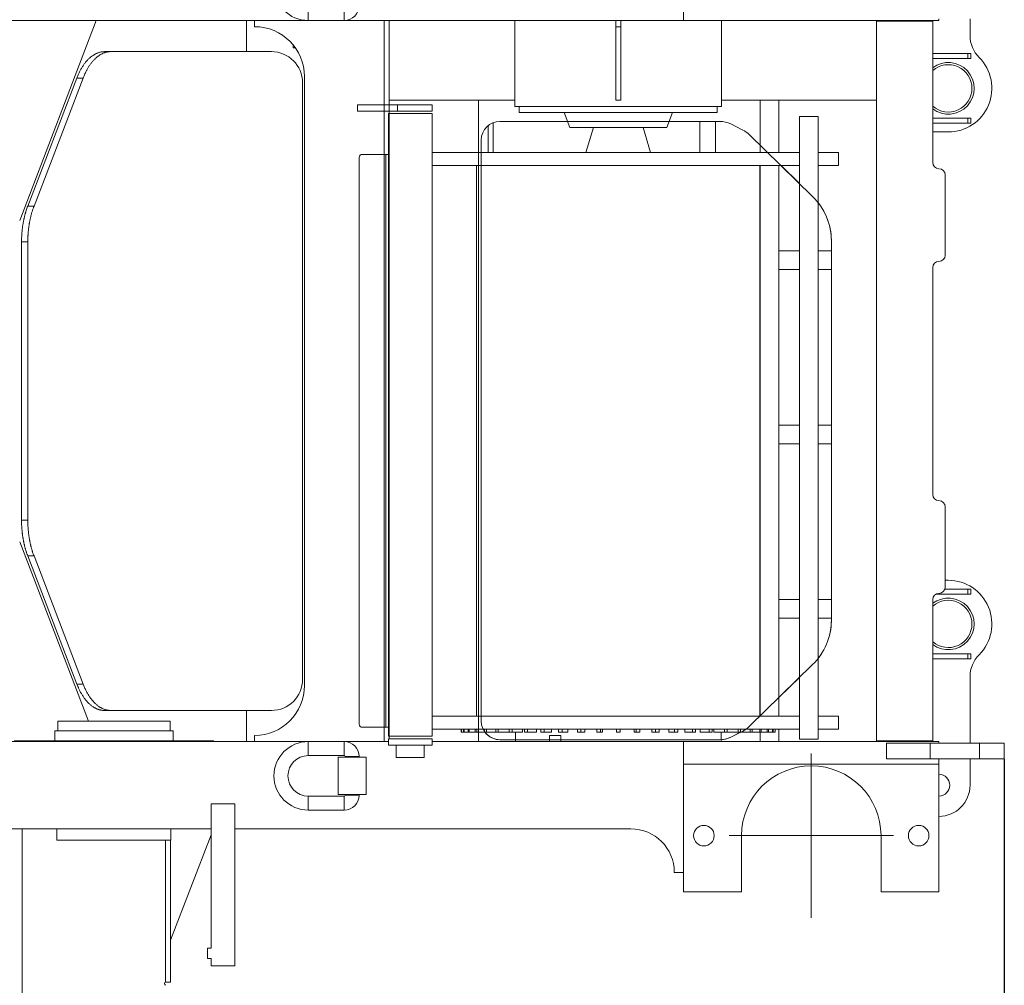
# Model space of a CAD drawing. Extents: x 0 to 59450, y 0 to 42050.
# Tile 269 of 304: x 38499 to 40080, y 35511 to 37062. Entities that reach past the tile are written whole.
import ezdxf

# ---------------------------------------------------------------- set-up
doc = ezdxf.new("R2010")
doc.units = 0
doc.header["$LTSCALE"] = 20
doc.header["$MEASUREMENT"] = 0
doc.layers.get('0').update_dxf_attribs({"linetype": 'CONTINUOUS'})
doc.layers.get('Defpoints').update_dxf_attribs({"linetype": 'CONTINUOUS'})
doc.dimstyles.new('DXF001', dxfattribs={"dimtxt": 3.1, "dimasz": 2, "dimexe": 2, "dimexo": 0.8, "dimgap": 0.09, "dimtad": 1, "dimdsep": 46, "dimtxsty": 'STANDARD', "dimcen": 0.09, "dimazin": 2, "dimtfac": 0.645161, "dimtdec": 4, "dimtmove": 0, "dimatfit": 3, "dimfxl": 1, "dimtvp": 0.66129, "dimtolj": 1, "dimtzin": 0, "dimarcsym": 0})

# ---------------------------------------------------------------- blocks, each defined once
blk = doc.blocks.new('_OPEN')
at = {"color": 0, "linetype": 'ByBlock', "lineweight": -2}
for p, q in [((-1, 0.166667), (0, 0)), ((0, 0), (-1, -0.166667)), ((0, 0), (-1, 0))]:
    blk.add_line(p, q, dxfattribs=at)
blk = doc.blocks.new('*D31')
at = {"color": 0, "linetype": 'Continuous', "lineweight": -2}
for p, q in [((40080.2, 35874.2), (40080.2, 34418.4)), ((34086.5, 35044.9), (34086.5, 34418.4)), ((34088.5, 34420.4), (40078.2, 34420.4))]:
    blk.add_line(p, q, dxfattribs=at)
at = {"layer": 'Defpoints', "color": 0, "linetype": 'Continuous'}
for p in [(40080.2, 35875), (34086.5, 35045.7), (40080.2, 34420.4)]:
    blk.add_point(p, dxfattribs=at)
at = {"color": 0, "linetype": 'Continuous', "lineweight": -2, "xscale": 2, "yscale": 2, "zscale": 2, "rotation": 180}
blk.add_blockref('_OPEN', (34086.5, 34420.4), dxfattribs=at)
at = {"color": 0, "linetype": 'Continuous', "lineweight": -2, "xscale": 2, "yscale": 2, "zscale": 2}
blk.add_blockref('_OPEN', (40080.2, 34420.4), dxfattribs=at)
at = {"color": 0, "linetype": 'Continuous', "lineweight": 13, "insert": (37257.2, 34460.5), "char_height": 80, "attachment_point": 5}
blk.add_mtext('\\A1;\\A1;5994', dxfattribs=at)

msp = doc.modelspace()

# ---------------------------------------------------------------- linework, layer by layer
at = {"color": 3, "linetype": 'Continuous', "lineweight": 13}
for p, q in [((39565.241, 37060.459), (39565.241, 37131.459)), ((38962.238, 37082.959), (38962.238, 37060.459)), ((39020.241, 37082.959), (39020.241, 37060.459)), ((38962.239, 37060.459), (37597.999, 37060.459)), ((38498.904, 36739.459), (38621.794, 37060.459)), ((38862.97, 37060.459), (38862.97, 37010.459)), ((38876.241, 37060.459), (38876.241, 37050.459)), ((38962.227, 37060.459), (39020.241, 37060.459)), ((39565.241, 37060.459), (39020.242, 37060.459)), ((39084.241, 35902.459), (39084.241, 37060.459)), ((39092.241, 37060.458), (39092.241, 35906.959)), ((39294.241, 36932.459), (39294.241, 37060.459)), ((39294.241, 36932.459), (39294.241, 37060.458)), ((39456.241, 37060.459), (39456.24, 37050.459)), ((39456.241, 37060.459), (39456.241, 37050.459)), ((39464.24, 37060.459), (39464.24, 37050.459)), ((39464.241, 37060.459), (39464.241, 37050.459)), ((39975.241, 37060.459), (39565.241, 37060.459)), ((39625.939, 37060.459), (39625.939, 36932.459)), ((39625.939, 37060.459), (39625.939, 36932.459)), ((39875.241, 37059.459), (39875.241, 35903.459)), ((39965.241, 37059.459), (39875.241, 37059.459)), ((39883.241, 37059.459), (39883.241, 37060.459)), ((39891.241, 37060.458), (39891.241, 37059.459)), ((39965.241, 37059.459), (39965.241, 36832.459)), ((39975.241, 37062.96), (39975.241, 37060.459)), ((40025.241, 37036.164), (40025.241, 37062.959)), ((39456.24, 36932.459), (39456.24, 37050.459)), ((39456.241, 37050.461), (39464.24, 37050.461)), ((39456.241, 36932.459), (39456.241, 37050.459)), ((39456.241, 37050.459), (39464.241, 37050.459)), ((39464.24, 37050.459), (39464.24, 36932.459)), ((39464.241, 37050.459), (39464.241, 36932.459)), ((38938.241, 37021.016), (38938.241, 37016.459)), ((38635.248, 37010.459), (38862.97, 37010.459)), ((38645.312, 37010.458), (38643.384, 37010.394)), ((38862.97, 37010.459), (38903.241, 37010.459)), ((38938.241, 37016.459), (38941.693, 37016.459)), ((40021.65, 37007.459), (39965.241, 37007.459)), ((40026.241, 37007.459), (40021.65, 37007.459)), ((40021.65, 37007.459), (40021.65, 36999.459)), ((40026.241, 37007.459), (40026.241, 36999.459)), ((39965.241, 36999.459), (40021.65, 36999.459)), ((40021.65, 36999.459), (40026.241, 36999.459)), ((38511.83, 36762.359), (38590.718, 36968.037)), ((38600.783, 36968.037), (38521.894, 36762.359)), ((38590.718, 36968.037), (38600.783, 36968.037)), ((38590.719, 36968.037), (38591.707, 36970.53)), ((38953.241, 36960.459), (38953.241, 36002.459)), ((38956.241, 36970.459), (38956.241, 35992.459)), ((39041.24, 36924.959), (39041.24, 36914.959)), ((39105.523, 36924.959), (39041.24, 36924.959)), ((39041.241, 36924.959), (39041.241, 36914.959)), ((39105.523, 36924.959), (39041.241, 36924.959)), ((39294.241, 36932.459), (39092.782, 36932.459)), ((39105.522, 36914.959), (39105.522, 36924.958)), ((39105.523, 36924.959), (39161.241, 36924.959)), ((39105.523, 36914.959), (39105.523, 36924.959)), ((39105.523, 36924.959), (39161.24, 36924.959)), ((39294.241, 36932.459), (39147.806, 36932.459)), ((39161.241, 36914.959), (39161.241, 36924.959)), ((39161.241, 36914.959), (39161.241, 36924.958)), ((39235.533, 35902.459), (39235.533, 36932.459)), ((39235.533, 36848.459), (39235.533, 36932.459)), ((39294.24, 36932.459), (39294.24, 36922.459)), ((39294.24, 36932.459), (39294.241, 36922.46)), ((39464.24, 36932.459), (39456.24, 36932.459)), ((39464.241, 36932.459), (39456.241, 36932.459)), ((39875.241, 36932.459), (39625.939, 36932.459)), ((39626.24, 36922.459), (39626.24, 36932.459)), ((39626.24, 36922.46), (39626.24, 36932.459)), ((39688.24, 36932.459), (39688.24, 36848.459)), ((39718.24, 36848.459), (39718.24, 36932.459)), ((39041.24, 36914.959), (39105.523, 36914.959)), ((39041.241, 36914.959), (39105.523, 36914.959)), ((39161.24, 36910.959), (39091.241, 36910.959)), ((39091.242, 36910.96), (39091.242, 35910.959)), ((39161.241, 36914.959), (39105.523, 36914.959)), ((39161.24, 36914.959), (39105.523, 36914.959)), ((39161.241, 35910.959), (39161.241, 36910.96)), ((39294.24, 36922.459), (39626.24, 36922.459)), ((39294.24, 36922.459), (39626.24, 36922.459)), ((39301.24, 36922.46), (39301.24, 36912.458)), ((39619.24, 36912.459), (39301.24, 36912.459)), ((39301.241, 36922.459), (39301.241, 36912.459)), ((39619.241, 36912.459), (39301.241, 36912.459)), ((39382.242, 36888.461), (39373.12, 36912.459)), ((39538.239, 36888.461), (39547.36, 36912.459)), ((39619.241, 36912.458), (39619.241, 36922.46)), ((39619.241, 36912.459), (39619.241, 36922.459)), ((39259.241, 36896.36), (39259.24, 36848.459)), ((39270.241, 36898.459), (39623.117, 36898.459)), ((39270.24, 36898.459), (39378.442, 36898.459)), ((39542.04, 36898.459), (39623.117, 36898.459)), ((39591.241, 36898.459), (39591.241, 36848.459)), ((39616.241, 36848.459), (39616.241, 36898.459)), ((39641.006, 36894.236), (39660.449, 36884.515)), ((39766.194, 36906.459), (39751.194, 36906.459)), ((39751.194, 36906.459), (39751.194, 35906.458)), ((39781.194, 36906.459), (39766.194, 36906.459)), ((39781.194, 35906.458), (39781.194, 36906.459)), ((40021.65, 36903.459), (39965.241, 36903.459)), ((39965.241, 36895.459), (40021.65, 36895.459)), ((40026.241, 36903.459), (40021.65, 36903.459)), ((40021.65, 36903.459), (40021.65, 36895.459)), ((40021.65, 36895.459), (40026.241, 36895.459)), ((40026.241, 36903.459), (40026.241, 36895.459)), ((39251.241, 36848.459), (39251.241, 36891.675)), ((39251.495, 36891.881), (39251.495, 36871.459)), ((39382.241, 36888.459), (39538.241, 36888.459)), ((39408.239, 36848.458), (39420.241, 36888.461)), ((39512.242, 36848.458), (39500.24, 36888.461)), ((39670.5, 36877.362), (39772.41, 36777.888)), ((39965.241, 36881.459), (39990.241, 36881.459)), ((39240.24, 36848.459), (39240.241, 36868.459)), ((39240.241, 35935.459), (39240.241, 36868.459)), ((39251.495, 36871.459), (39251.241, 36871.459)), ((39086.871, 36845.459), (39049.24, 36845.459)), ((39086.87, 36845.458), (39086.87, 35925.459)), ((39091.228, 36845.459), (39086.871, 36845.459)), ((39091.227, 36845.458), (39091.227, 35925.459)), ((39091.24, 36845.459), (39091.228, 36845.459)), ((39751.194, 36848.459), (39161.24, 36848.459)), ((39813.741, 36848.459), (39781.194, 36848.459)), ((39813.739, 36827.46), (39813.739, 36848.458)), ((39044.24, 36840.459), (39044.24, 35930.459)), ((39751.194, 36827.459), (39161.24, 36827.459)), ((39232.742, 35943.461), (39232.742, 36827.46)), ((39687.739, 35943.461), (39687.739, 36827.46)), ((39688.24, 36827.459), (39688.24, 35943.459)), ((39718.24, 35943.459), (39718.24, 36827.459)), ((39721.625, 36827.459), (39751.194, 36798.598)), ((39813.741, 36827.459), (39781.194, 36827.459)), ((39985.241, 36683.459), (39985.241, 36812.459)), ((38511.83, 36762.359), (38521.894, 36762.359)), ((38521.894, 36762.359), (38521.196, 36760.492)), ((38501.896, 36704.78), (38501.907, 36706.797)), ((38501.896, 36258.137), (38501.896, 36704.781)), ((38501.896, 36704.781), (38511.96, 36704.781)), ((38511.96, 36704.781), (38511.96, 36258.137)), ((39802.56, 36706.327), (39802.56, 36097.591)), ((39802.56, 36706.327), (39802.56, 36097.591)), ((39718.24, 36690.459), (39751.194, 36690.459)), ((39781.194, 36690.459), (39802.56, 36690.459)), ((39751.194, 36660.459), (39718.24, 36660.459)), ((39802.56, 36660.459), (39781.194, 36660.459)), ((39965.241, 36663.459), (39965.241, 36299.459)), ((39718.24, 36410.459), (39751.194, 36410.459)), ((39781.194, 36410.459), (39802.56, 36410.459)), ((39751.194, 36380.459), (39718.24, 36380.459)), ((39802.56, 36380.459), (39781.194, 36380.459)), ((39985.241, 36150.459), (39985.241, 36279.459)), ((38501.896, 36258.137), (38511.96, 36258.137)), ((38511.959, 36258.137), (38511.973, 36255.872)), ((38609.161, 35935.459), (38498.904, 36223.459)), ((38511.829, 36200.558), (38511.206, 36202.219)), ((38590.718, 35994.88), (38511.83, 36200.559)), ((38511.83, 36200.559), (38521.894, 36200.559)), ((38521.894, 36200.559), (38600.783, 35994.88)), ((39990.241, 36161.459), (39985.241, 36161.459)), ((39970.882, 36139.459), (40021.65, 36139.459)), ((40021.65, 36147.459), (39984.78, 36147.459)), ((40026.241, 36147.459), (40021.65, 36147.459)), ((40021.65, 36147.459), (40021.65, 36139.459)), ((40021.65, 36139.459), (40026.241, 36139.459)), ((40026.241, 36147.459), (40026.241, 36139.459)), ((39718.24, 36130.459), (39751.194, 36130.459)), ((39781.194, 36130.459), (39802.56, 36130.459)), ((39965.241, 36130.459), (39965.241, 35903.459)), ((39751.194, 36100.459), (39718.24, 36100.459)), ((39802.56, 36100.459), (39781.194, 36100.459)), ((40021.65, 36043.459), (39965.241, 36043.459)), ((40026.241, 36043.459), (40021.65, 36043.459)), ((40021.65, 36043.459), (40021.65, 36035.459)), ((40026.241, 36043.459), (40026.241, 36035.459)), ((39772.41, 36026.03), (39670.5, 35926.556)), ((39965.241, 36035.459), (40021.65, 36035.459)), ((40021.65, 36035.459), (40026.241, 36035.459)), ((38590.718, 35994.88), (38600.783, 35994.88)), ((38600.782, 35994.88), (38601.921, 35992.023)), ((39751.194, 36005.321), (39718.24, 35973.155)), ((40025.241, 35899.959), (40025.241, 36006.753)), ((38635.249, 35952.459), (38633.57, 35952.506)), ((38862.97, 35952.459), (38635.248, 35952.459)), ((38903.241, 35952.459), (38862.97, 35952.459)), ((38862.97, 35952.459), (38862.97, 35902.459)), ((38560.102, 35935.459), (38575.001, 35935.459)), ((38560.102, 35919.959), (38560.102, 35935.459)), ((38575.001, 35935.459), (38725.48, 35935.459)), ((38725.48, 35935.459), (38740.379, 35935.459)), ((38740.379, 35935.459), (38740.379, 35919.959)), ((39751.194, 35943.459), (39161.24, 35943.459)), ((39813.741, 35943.459), (39781.194, 35943.459)), ((39813.739, 35922.459), (39813.739, 35943.461)), ((38555.241, 35919.96), (38555.241, 35903.459)), ((38650.241, 35919.959), (38555.241, 35919.959)), ((38745.241, 35919.959), (38650.241, 35919.959)), ((38745.241, 35903.459), (38745.241, 35919.96)), ((38876.241, 35912.459), (38876.241, 35902.459)), ((39049.24, 35925.459), (39086.871, 35925.459)), ((39086.871, 35925.459), (39091.228, 35925.459)), ((39091.228, 35925.459), (39091.24, 35925.459)), ((39751.194, 35922.459), (39161.24, 35922.459)), ((39208.427, 35917.459), (39208.05, 35917.459)), ((39208.052, 35922.459), (39208.052, 35917.46)), ((39208.427, 35922.459), (39208.427, 35917.46)), ((39211.651, 35917.46), (39208.427, 35917.459)), ((39211.651, 35922.459), (39211.651, 35917.46)), ((39212.775, 35917.459), (39211.651, 35917.459)), ((39212.773, 35922.459), (39212.773, 35917.46)), ((39219.172, 35917.459), (39212.775, 35917.459)), ((39221.026, 35917.459), (39219.172, 35917.459)), ((39219.173, 35922.459), (39219.173, 35917.46)), ((39221.025, 35922.459), (39221.025, 35917.46)), ((39230.493, 35917.46), (39221.026, 35917.459)), ((39230.493, 35922.459), (39230.493, 35917.46)), ((39233.049, 35917.459), (39230.494, 35917.459)), ((39233.049, 35922.459), (39233.049, 35917.46)), ((39245.44, 35917.459), (39233.049, 35917.459)), ((39235.533, 35902.458), (39235.533, 35917.46)), ((39248.655, 35917.459), (39245.44, 35917.459)), ((39245.441, 35922.459), (39245.441, 35917.46)), ((39248.654, 35922.459), (39248.654, 35917.46)), ((39263.774, 35917.459), (39248.655, 35917.459)), ((39267.598, 35917.459), (39263.774, 35917.459)), ((39263.775, 35922.459), (39263.775, 35917.46)), ((39267.598, 35922.459), (39267.598, 35917.46)), ((39285.206, 35917.46), (39267.598, 35917.459)), ((39289.579, 35917.459), (39285.205, 35917.459)), ((39285.206, 35922.459), (39285.206, 35917.46)), ((39306.693, 35917.459), (39289.579, 35917.459)), ((39289.581, 35922.459), (39289.581, 35917.46)), ((39295.241, 35902.458), (39295.24, 35917.459)), ((39306.694, 35922.459), (39306.694, 35917.46)), ((39309.398, 35922.459), (39309.398, 35917.46)), ((39314.252, 35917.459), (39309.398, 35917.459)), ((39328.946, 35917.459), (39314.252, 35917.459)), ((39314.253, 35922.459), (39314.253, 35917.46)), ((39328.945, 35922.459), (39328.945, 35917.46)), ((39335.969, 35922.459), (39335.969, 35917.46)), ((39341.227, 35917.459), (39335.969, 35917.459)), ((39341.225, 35922.459), (39341.225, 35917.46)), ((39353.27, 35917.459), (39341.227, 35917.459)), ((39349.812, 35912.459), (39367.812, 35912.459)), ((39349.83, 35912.46), (39349.832, 35902.459)), ((39353.27, 35922.459), (39353.27, 35917.46)), ((39364.5, 35922.459), (39364.5, 35917.46)), ((39370.078, 35917.459), (39364.5, 35917.459)), ((39367.792, 35912.46), (39367.792, 35902.459)), ((39370.077, 35922.459), (39370.077, 35917.46)), ((39379.281, 35917.459), (39370.078, 35917.459)), ((39379.282, 35922.459), (39379.282, 35917.46)), ((39394.54, 35922.459), (39394.54, 35917.46)), ((39400.352, 35917.459), (39394.541, 35917.459)), ((39400.352, 35922.459), (39400.352, 35917.46)), ((39406.569, 35917.459), (39400.352, 35917.459)), ((39406.568, 35922.459), (39406.568, 35917.46)), ((39425.616, 35922.459), (39425.616, 35917.46)), ((39431.57, 35917.459), (39425.618, 35917.459)), ((39431.569, 35922.459), (39431.569, 35917.46)), ((39434.704, 35917.459), (39431.57, 35917.459)), ((39434.702, 35922.459), (39434.702, 35917.46)), ((39457.24, 35922.459), (39457.24, 35917.459)), ((39463.24, 35917.459), (39457.24, 35917.459)), ((39463.24, 35922.459), (39463.24, 35917.459)), ((39488.911, 35917.459), (39485.777, 35917.459)), ((39485.779, 35917.46), (39485.779, 35922.459)), ((39494.863, 35917.459), (39488.911, 35917.459)), ((39488.912, 35922.459), (39488.912, 35917.46)), ((39494.865, 35922.459), (39494.865, 35917.46)), ((39520.129, 35917.459), (39513.912, 35917.459)), ((39513.913, 35917.46), (39513.913, 35922.459)), ((39520.129, 35922.459), (39520.129, 35917.46)), ((39525.94, 35917.459), (39520.129, 35917.459)), ((39525.941, 35922.459), (39525.941, 35917.46)), ((39541.199, 35917.46), (39541.199, 35922.459)), ((39550.403, 35917.459), (39541.2, 35917.459)), ((39555.981, 35917.459), (39550.403, 35917.459)), ((39550.404, 35922.459), (39550.404, 35917.46)), ((39555.981, 35922.459), (39555.981, 35917.46)), ((39567.211, 35917.46), (39567.211, 35922.459)), ((39579.254, 35917.459), (39567.211, 35917.459)), ((39579.253, 35922.459), (39579.253, 35917.46)), ((39584.512, 35917.459), (39579.254, 35917.459)), ((39584.512, 35922.459), (39584.512, 35917.46)), ((39591.533, 35917.46), (39591.533, 35922.459)), ((39606.229, 35917.459), (39591.535, 35917.459)), ((39606.228, 35922.459), (39606.228, 35917.46)), ((39611.083, 35917.459), (39606.229, 35917.459)), ((39611.083, 35922.459), (39611.083, 35917.46)), ((39613.787, 35917.46), (39613.787, 35922.459)), ((39630.902, 35917.459), (39613.788, 35917.459)), ((39625.24, 35902.459), (39625.24, 35917.459)), ((39630.9, 35922.459), (39630.9, 35917.46)), ((39635.276, 35917.459), (39630.902, 35917.459)), ((39635.275, 35922.459), (39635.275, 35917.46)), ((39652.883, 35917.459), (39635.275, 35917.46)), ((39660.449, 35919.403), (39641.006, 35909.682)), ((39656.564, 35917.46), (39641.006, 35909.682)), ((39652.883, 35922.459), (39652.883, 35917.46)), ((39656.707, 35917.459), (39652.883, 35917.459)), ((39656.706, 35922.459), (39656.706, 35917.46)), ((39671.826, 35917.459), (39656.707, 35917.459)), ((39675.041, 35917.459), (39671.826, 35917.459)), ((39671.827, 35922.459), (39671.827, 35917.46)), ((39675.04, 35922.459), (39675.04, 35917.46)), ((39687.432, 35917.459), (39675.041, 35917.459)), ((39687.432, 35922.459), (39687.432, 35917.46)), ((39689.987, 35917.459), (39687.432, 35917.459)), ((39688.24, 35917.459), (39688.24, 35902.459)), ((39689.988, 35922.459), (39689.988, 35917.46)), ((39699.455, 35917.459), (39689.988, 35917.46)), ((39701.309, 35917.459), (39699.455, 35917.459)), ((39699.456, 35922.459), (39699.456, 35917.46)), ((39701.308, 35922.459), (39701.308, 35917.46)), ((39707.706, 35917.459), (39701.309, 35917.459)), ((39708.83, 35917.459), (39707.706, 35917.459)), ((39707.708, 35922.459), (39707.708, 35917.46)), ((39708.83, 35922.459), (39708.83, 35917.46)), ((39712.054, 35917.459), (39708.83, 35917.46)), ((39712.054, 35922.459), (39712.054, 35917.46)), ((39712.431, 35917.459), (39712.054, 35917.459)), ((39712.429, 35922.459), (39712.429, 35917.46)), ((39718.24, 35902.459), (39718.24, 35922.459)), ((39813.741, 35922.459), (39781.194, 35922.459)), ((37597.999, 35902.459), (38962.241, 35902.459)), ((38490.241, 35903.459), (38540.425, 35903.459)), ((38540.425, 35903.459), (38574.742, 35903.459)), ((38540.425, 35903.459), (38540.425, 35902.459)), ((38574.742, 35903.459), (38725.739, 35903.459)), ((38574.742, 35903.459), (38574.742, 35902.459)), ((38725.739, 35903.459), (38760.056, 35903.459)), ((38725.739, 35902.459), (38725.739, 35903.459)), ((38760.056, 35903.459), (38810.241, 35903.459)), ((38760.056, 35902.459), (38760.056, 35903.459)), ((38810.241, 35902.459), (38810.241, 35903.459)), ((38962.241, 35879.959), (38962.241, 35902.459)), ((38962.241, 35902.459), (39020.242, 35902.459)), ((39020.241, 35879.959), (39020.241, 35902.459)), ((39020.242, 35902.459), (39091.241, 35902.459)), ((39091.242, 35902.458), (39091.24, 35902.459)), ((39091.241, 35910.959), (39161.24, 35910.959)), ((39091.241, 35896.959), (39091.241, 35906.959)), ((39091.241, 35906.959), (39161.241, 35906.959)), ((39091.241, 35896.959), (39091.241, 35906.959)), ((39091.241, 35906.959), (39161.24, 35906.959)), ((39161.241, 35896.959), (39091.241, 35896.959)), ((39161.24, 35896.959), (39091.241, 35896.959)), ((39103.741, 35896.959), (39103.741, 35894.459)), ((39148.741, 35876.959), (39148.741, 35896.959)), ((39161.24, 35896.959), (39161.24, 35906.959)), ((39161.24, 35902.459), (39565.241, 35902.459)), ((39161.241, 35896.959), (39161.241, 35906.959)), ((39161.241, 35902.459), (39565.241, 35902.459)), ((39623.117, 35905.459), (39270.241, 35905.459)), ((39295.241, 35905.458), (39270.24, 35905.459)), ((39565.241, 35866.459), (39565.241, 35902.459)), ((39565.241, 35902.459), (39975.241, 35902.459)), ((39751.194, 35906.459), (39766.194, 35906.459)), ((39766.194, 35906.459), (39781.194, 35906.459)), ((39875.241, 35903.459), (39965.241, 35903.459)), ((39883.241, 35902.459), (39883.241, 35903.459)), ((39891.241, 35903.459), (39891.241, 35902.459)), ((39891.241, 35899.959), (39961.241, 35899.959)), ((39891.241, 35899.959), (39891.241, 35874.959)), ((40040.241, 35899.959), (39961.241, 35899.959)), ((39961.241, 35899.959), (39961.241, 35874.959)), ((39975.241, 35902.459), (39975.241, 35899.959)), ((40040.241, 35899.959), (40080.241, 35899.959)), ((40040.241, 35874.959), (40040.241, 35899.959)), ((40080.241, 35899.959), (40080.241, 35874.959)), ((40080.241, 35874.959), (40080.241, 35899.959)), ((39103.741, 35888.959), (39103.741, 35894.459)), ((39103.741, 35883.459), (39103.741, 35888.959)), ((39103.741, 35883.459), (39103.741, 35876.959)), ((39770.241, 35751.459), (39770.241, 35883.459)), ((38962.241, 35879.959), (39020.241, 35879.959)), ((39010.241, 35877.459), (39055.241, 35877.459)), ((39010.241, 35817.459), (39010.241, 35877.459)), ((39021.491, 35878.709), (39043.991, 35878.709)), ((39021.491, 35878.709), (39021.491, 35878.678)), ((39021.491, 35878.678), (39021.491, 35878.647)), ((39021.491, 35878.647), (39021.491, 35878.616)), ((39021.491, 35878.616), (39021.491, 35878.584)), ((39021.491, 35878.584), (39021.491, 35878.553)), ((39021.491, 35878.553), (39021.491, 35878.522)), ((39021.491, 35878.522), (39021.491, 35878.49)), ((39021.491, 35878.49), (39021.491, 35878.459)), ((39021.491, 35878.459), (39021.491, 35878.428)), ((39021.491, 35878.428), (39021.491, 35878.397)), ((39021.491, 35878.397), (39021.491, 35878.365)), ((39021.491, 35878.365), (39021.491, 35878.334)), ((39021.491, 35878.334), (39021.491, 35878.303)), ((39021.491, 35878.303), (39021.491, 35878.272)), ((39021.491, 35878.272), (39021.491, 35878.24)), ((39021.491, 35878.24), (39021.491, 35878.209)), ((39021.491, 35878.209), (39021.491, 35878.178)), ((39021.491, 35878.178), (39021.491, 35878.147)), ((39021.491, 35878.147), (39021.491, 35878.115)), ((39021.491, 35878.115), (39021.491, 35878.084)), ((39021.491, 35878.084), (39021.491, 35878.053)), ((39021.491, 35878.053), (39021.491, 35878.022)), ((39021.491, 35878.022), (39021.491, 35877.99)), ((39021.491, 35877.99), (39021.491, 35877.959)), ((39021.491, 35877.959), (39021.491, 35877.928)), ((39021.491, 35877.928), (39021.491, 35877.897)), ((39021.491, 35877.897), (39021.491, 35877.865)), ((39021.491, 35877.865), (39021.491, 35877.834)), ((39021.491, 35877.834), (39021.491, 35877.803)), ((39021.491, 35877.803), (39021.491, 35877.772)), ((39021.491, 35877.772), (39021.491, 35877.741)), ((39021.491, 35877.741), (39021.491, 35877.709)), ((39021.491, 35877.709), (39021.491, 35877.677)), ((39021.491, 35877.677), (39021.491, 35877.647)), ((39021.491, 35877.647), (39021.491, 35877.62)), ((39021.491, 35877.62), (39021.491, 35877.585)), ((39021.491, 35877.585), (39021.491, 35877.531)), ((39021.491, 35877.531), (39021.491, 35877.46)), ((39043.991, 35877.46), (39043.991, 35878.709)), ((39055.241, 35877.459), (39055.241, 35817.459)), ((39103.741, 35876.959), (39148.741, 35876.959)), ((39565.241, 35866.459), (39975.241, 35866.459)), ((39565.241, 35866.459), (39565.241, 35661.459)), ((39961.241, 35874.959), (39891.241, 35874.959)), ((39961.241, 35874.959), (40040.241, 35874.959)), ((39975.241, 35874.958), (39975.241, 35866.459)), ((39975.241, 35661.459), (39975.241, 35866.459)), ((40025.241, 35832.459), (40025.241, 35874.959)), ((40080.241, 35874.959), (40040.241, 35874.959)), ((39055.241, 35817.459), (39010.241, 35817.459)), ((39021.491, 35817.458), (39021.491, 35817.427)), ((39021.491, 35817.427), (39021.491, 35817.396)), ((39021.491, 35817.396), (39021.491, 35817.365)), ((39021.491, 35817.365), (39021.491, 35817.334)), ((39021.491, 35817.334), (39021.491, 35817.302)), ((39021.491, 35817.302), (39021.491, 35817.271)), ((39043.991, 35816.209), (39043.991, 35817.458)), ((38844.241, 35802.459), (38806.241, 35802.459)), ((38806.241, 35802.459), (38806.241, 35570.542)), ((38844.241, 35802.459), (38844.241, 35542.459)), ((38962.238, 35814.959), (38962.238, 35792.459)), ((38962.239, 35814.959), (39020.241, 35814.959)), ((39020.241, 35814.959), (39020.241, 35792.459)), ((39021.491, 35817.271), (39021.491, 35817.24)), ((39021.491, 35817.24), (39021.491, 35817.209)), ((39021.491, 35817.209), (39021.491, 35817.177)), ((39021.491, 35817.177), (39021.491, 35817.146)), ((39021.491, 35817.146), (39021.491, 35817.115)), ((39021.491, 35817.115), (39021.491, 35817.084)), ((39021.491, 35817.084), (39021.491, 35817.052)), ((39021.491, 35817.052), (39021.491, 35817.021)), ((39021.491, 35817.021), (39021.491, 35816.99)), ((39021.491, 35816.99), (39021.491, 35816.959)), ((39021.491, 35816.959), (39021.491, 35816.928)), ((39021.491, 35816.928), (39021.491, 35816.896)), ((39021.491, 35816.896), (39021.491, 35816.865)), ((39021.491, 35816.865), (39021.491, 35816.834)), ((39021.491, 35816.834), (39021.491, 35816.803)), ((39021.491, 35816.803), (39021.491, 35816.771)), ((39021.491, 35816.771), (39021.491, 35816.74)), ((39021.491, 35816.74), (39021.491, 35816.709)), ((39021.491, 35816.709), (39021.491, 35816.678)), ((39021.491, 35816.678), (39021.491, 35816.646)), ((39021.491, 35816.646), (39021.491, 35816.615)), ((39021.491, 35816.615), (39021.491, 35816.584)), ((39021.491, 35816.584), (39021.491, 35816.553)), ((39021.491, 35816.553), (39021.491, 35816.521)), ((39021.491, 35816.521), (39021.491, 35816.49)), ((39021.491, 35816.49), (39021.491, 35816.459)), ((39021.491, 35816.459), (39021.491, 35816.427)), ((39021.491, 35816.427), (39021.491, 35816.396)), ((39021.491, 35816.396), (39021.491, 35816.369)), ((39021.491, 35816.369), (39021.491, 35816.334)), ((39021.491, 35816.334), (39021.491, 35816.28)), ((39021.491, 35816.28), (39021.491, 35816.209)), ((39021.491, 35816.209), (39043.991, 35816.209)), ((38962.238, 35792.459), (39020.241, 35792.459)), ((38806.241, 35762.459), (37597.999, 35762.459)), ((38502.741, 35063.109), (38502.741, 35762.459)), ((38558.589, 35762.458), (38558.589, 35744.459)), ((38741.892, 35744.459), (38741.892, 35762.458)), ((39480.241, 35762.459), (38844.241, 35762.459)), ((38558.589, 35744.459), (38650.241, 35744.459)), ((38650.241, 35744.459), (38741.892, 35744.459)), ((38733.318, 35744.458), (38733.318, 35516.109)), ((38741.318, 35583.854), (38806.241, 35752.983)), ((38741.318, 35516.109), (38741.318, 35744.458)), ((39770.241, 35751.459), (39638.241, 35751.459)), ((39658.241, 35661.459), (39658.241, 35751.459)), ((39770.241, 35751.459), (39902.241, 35751.459)), ((39770.241, 35751.459), (39770.241, 35619.459)), ((39882.241, 35751.459), (39882.241, 35661.459)), ((39550.241, 35692.459), (39565.241, 35692.459)), ((39565.241, 35661.459), (39658.241, 35661.459)), ((39882.241, 35661.459), (39975.241, 35661.459)), ((38800.741, 35566.5), (38800.741, 35570.542)), ((38806.24, 35570.542), (38800.741, 35570.542)), ((38800.741, 35558.417), (38800.741, 35566.5)), ((38800.741, 35558.417), (38800.741, 35554.376)), ((38800.741, 35554.376), (38806.24, 35554.376)), ((38806.241, 35554.375), (38806.241, 35542.459)), ((38806.241, 35542.459), (38844.241, 35542.459)), ((38733.318, 35516.109), (38733.278, 35516.109)), ((38741.318, 35516.109), (38733.318, 35516.109))]:
    msp.add_line(p, q, dxfattribs=at)
for centre in [(39597.741, 35751.459), (39942.741, 35751.459)]:
    msp.add_circle(centre, 16.5, dxfattribs=at)
for centre, radius, start, end in [((38962.242, 37115.459), 55, 90.001607, 269.984329), ((39020.241, 37084.209), 23.75, 270, 360), ((38876.241, 36970.459), 80, 0, 90), ((40075.241, 37036.164), 50, 180, 224.90053), ((38644.012, 36963.949), 48.882, 126.419866, 128.834731), ((38641.709, 36966.839), 45.189, 123.68665, 126.244809), ((38640.818, 36968.262), 43.512, 121.155589, 123.749493), ((38640.798, 36968.093), 43.646, 118.499916, 121.018958), ((38637.96, 36972.685), 38.257, 115.193595, 118.046807), ((38634.895, 36978.904), 31.325, 111.477419, 114.96171), ((38637.512, 36974.422), 36.463, 109.942887, 112.725595), ((38650.142, 36969.304), 42.237, 123.634169, 126.474096), ((38654.041, 36929.443), 84.383, 108.998321, 110.075889), ((38634.137, 36981.666), 28.582, 101.405493, 105.349657), ((38648.832, 36971.351), 39.807, 120.720398, 123.695124), ((38633.303, 36985.954), 24.214, 94.467198, 101.478384), ((38647.858, 36973.217), 37.706, 117.79481, 120.89746), ((38646.988, 36974.93), 35.785, 114.611565, 117.841732), ((38639.148, 36948.968), 61.614, 93.628208, 97.208228), ((38646.41, 36976.438), 34.172, 111.436815, 114.782776), ((38645.914, 36977.741), 32.779, 108.008906, 111.46165), ((38645.653, 36978.81), 31.681, 104.615709, 108.158518), ((38645.41, 36979.73), 30.73, 100.983442, 104.610677), ((38645.373, 36980.252), 30.211, 97.432217, 101.101951), ((38645.338, 36980.135), 30.323, 93.695394, 97.338347), ((38903.241, 36960.459), 50, 0, 90), ((38671.672, 36940.628), 85.198, 145.698022, 147.347001), ((38667.709, 36943.258), 80.442, 143.936017, 145.654903), ((38663.865, 36945.854), 75.806, 142.019264, 143.811506), ((38660.338, 36948.532), 71.379, 140.101587, 141.97136), ((38656.977, 36951.137), 67.13, 138.017736, 139.967547), ((38653.874, 36953.843), 63.013, 135.921641, 137.959084), ((38650.935, 36956.478), 59.069, 133.646363, 135.775021), ((38648.46, 36959.003), 55.533, 131.378557, 133.596424), ((38678.73, 36942.522), 81.649, 145.485415, 147.096235), ((38671.969, 36947.256), 73.396, 143.748711, 145.539951), ((38646.304, 36961.237), 52.432, 128.927137, 131.224938), ((38667.826, 36950.568), 68.096, 142.009835, 143.934564), ((38665.375, 36952.547), 64.947, 140.056542, 142.054796), ((38662.862, 36954.809), 61.568, 138.081464, 140.168443), ((38659.905, 36957.539), 57.544, 135.926652, 138.137753), ((38657.499, 36960.074), 54.052, 133.753299, 136.082997), ((38655.252, 36962.496), 50.749, 131.360298, 133.812601), ((38653.374, 36964.835), 47.752, 128.948105, 131.523452), ((38651.569, 36967.145), 44.822, 126.300183, 129.009614), ((39990.241, 36951.459), 41.5, 232.95733, 487.04267), ((39990.241, 36951.459), 38, 0, 131.13951), ((39990.241, 36951.459), 70, 270, 404.90053), ((38700.039, 36926.197), 117.052, 156.441946, 157.744055), ((38698.223, 36926.874), 115.118, 155.075522, 156.389231), ((38694.845, 36928.392), 111.414, 153.706125, 155.051572), ((38689.268, 36930.943), 105.284, 152.198268, 153.60663), ((38684.512, 36933.385), 99.939, 150.69789, 152.164491), ((38680.15, 36935.65), 95.026, 149.079399, 150.601667), ((38675.962, 36938.086), 90.182, 147.458161, 149.040318), ((38811.059, 36882.265), 227.098, 156.469276, 157.809658), ((38680.687, 36940.794), 84.215, 154.805112, 157.566054), ((38683.033, 36940.005), 86.674, 153.248316, 154.992947), ((38787.366, 36881.841), 206.081, 151.292983, 151.865105), ((38689.16, 36935.826), 94.016, 150.018514, 151.401383), ((38673.157, 36946.061), 75.045, 148.842423, 150.681046), ((38677.909, 36943.225), 80.578, 147.198617, 148.865245), ((39990.241, 36951.459), 38, 228.86049, 360), ((39270.24, 36868.459), 30, 90, 180), ((39270.241, 36868.459), 30, 90, 180), ((39623.117, 36858.459), 40, 63.434949, 90), ((39642.56, 36848.737), 40, 45.693086, 63.434949), ((39049.24, 36840.459), 5, 90, 180), ((39975.241, 36832.459), 10, 180, 270), ((39975.241, 36812.459), 10, 0, 90), ((39702.56, 36706.327), 100, 0, 45.693092), ((39702.56, 36706.327), 100, 0, 38.155474), ((38654.727, 36709.775), 152.346, 163.90909, 164.597004), ((38872.461, 36647.219), 378.889, 163.696664, 163.945663), ((38625.202, 36717.532), 121.849, 161.816919, 162.79136), ((38608.825, 36722.969), 104.593, 160.129025, 161.847158), ((38764.116, 36670.201), 268.592, 159.933339, 160.802614), ((38655.995, 36711.866), 143.315, 164.187063, 164.996133), ((38652.926, 36712.734), 140.126, 163.359909, 164.186502), ((38649.672, 36713.777), 136.709, 162.542133, 163.388066), ((38645.539, 36715.082), 132.375, 161.672626, 162.544302), ((38643.303, 36715.899), 129.996, 160.819634, 161.704605), ((38642.983, 36715.971), 129.67, 159.919424, 160.803182), ((38671.322, 36706.185), 169.349, 170.210191, 170.886373), ((38669.52, 36706.513), 167.518, 169.535765, 170.216208), ((38668.154, 36706.7), 166.14, 168.831251, 169.513626), ((38664.565, 36707.389), 162.486, 168.129761, 168.824379), ((38659.295, 36708.416), 157.118, 167.386069, 168.101021), ((38660.41, 36708.276), 158.236, 166.721863, 167.424667), ((38667.322, 36706.589), 165.351, 166.038843, 166.702941), ((38652.185, 36710.069), 149.821, 165.195472, 165.93383), ((38629.494, 36715.974), 126.375, 164.267829, 165.155065), ((38677.136, 36706.933), 165.034, 170.146068, 170.839928), ((38674.843, 36707.314), 162.71, 169.433827, 170.140051), ((38672.767, 36707.758), 160.587, 168.736139, 169.45375), ((38669.968, 36708.313), 157.734, 168.002861, 168.735274), ((38667.536, 36708.89), 155.235, 167.27892, 168.024514), ((38664.622, 36709.542), 152.249, 166.515365, 167.276596), ((38661.964, 36710.245), 149.501, 165.764094, 166.53989), ((38658.796, 36711.045), 146.233, 164.96942, 165.762687), ((38684.036, 36704.792), 182.142, 175.539649, 176.17921), ((38683.128, 36704.873), 181.23, 174.900474, 175.543026), ((38681.828, 36704.927), 179.93, 174.234111, 174.880731), ((38680.501, 36705.086), 178.594, 173.591466, 174.242042), ((38678.949, 36705.189), 177.04, 172.913699, 173.568722), ((38677.377, 36705.395), 175.455, 172.257779, 172.917158), ((38675.649, 36705.574), 173.719, 171.575263, 172.239236), ((38673.644, 36705.876), 171.691, 170.90749, 171.577086), ((38665.793, 36707.23), 153.731, 175.386493, 176.119232), ((38686.828, 36705.485), 174.838, 174.735831, 175.370893), ((38698.482, 36704.197), 186.562, 174.079907, 174.670225), ((38687.065, 36705.373), 175.083, 173.440815, 174.077506), ((38682.251, 36706.07), 170.222, 172.827518, 173.488673), ((38682.894, 36705.961), 170.874, 172.156683, 172.818105), ((38682.348, 36706.067), 170.318, 171.500982, 172.167213), ((38679.298, 36706.511), 167.236, 170.814845, 171.496722), ((38684.676, 36704.814), 182.779, 178.744804, 179.378329), ((38686.433, 36704.729), 184.538, 178.101448, 178.730423), ((38687.008, 36704.733), 185.112, 177.480317, 178.108431), ((38685.719, 36704.728), 183.825, 176.828111, 177.461331), ((38684.828, 36704.792), 182.932, 176.195775, 176.832471), ((38882.771, 36700.741), 370.835, 178.73978, 179.375926), ((38654.894, 36707.001), 142.88, 177.969832, 179.239556), ((38670.303, 36706.578), 158.295, 177.258746, 178.014491), ((38933.138, 36689.218), 421.685, 176.385672, 176.610565), ((38698.276, 36704.167), 186.349, 175.85561, 176.420781), ((39975.241, 36663.459), 10, 90, 180), ((39975.241, 36683.459), 10, 270, 360), ((39975.241, 36299.459), 10, 180, 270), ((39975.241, 36279.459), 10, 0, 90), ((38879.454, 36262.759), 377.586, 180.701482, 181.397424), ((38643.664, 36255.614), 141.699, 180.834098, 182.251753), ((38659.157, 36256.069), 157.198, 182.195604, 183.02753), ((38976.653, 36279.11), 475.508, 183.779512, 183.994239), ((38690.026, 36258.964), 188.174, 183.954118, 184.553828), ((38700.376, 36258.195), 188.417, 180.70637, 181.390939), ((38695.477, 36258.162), 183.519, 181.417908, 182.116466), ((38693.423, 36258.053), 181.462, 182.10604, 182.807954), ((38694.041, 36258.114), 182.083, 182.817565, 183.511816), ((38693.272, 36258.027), 181.309, 183.49911, 184.190913), ((38692.202, 36258.003), 180.241, 184.208433, 184.898358), ((38654.119, 36255.316), 152.094, 184.257692, 185.047243), ((38676.939, 36257.402), 175.008, 185.070346, 185.740408), ((38689.82, 36258.959), 187.981, 185.819699, 186.43289), ((38677.293, 36257.576), 175.377, 186.44256, 187.10246), ((38671.503, 36256.715), 169.526, 187.055683, 187.739494), ((38672.627, 36256.9), 170.665, 187.750319, 188.426532), ((38671.834, 36256.776), 169.862, 188.424231, 189.100676), ((38668.8, 36256.311), 166.792, 189.10796, 189.794339), ((38690.691, 36257.841), 178.721, 184.887802, 185.577492), ((38689.63, 36257.782), 177.66, 185.5917, 186.278788), ((38687.874, 36257.555), 175.889, 186.268114, 186.955319), ((38686.433, 36257.429), 174.444, 186.971576, 187.65705), ((38684.401, 36257.128), 172.389, 187.647802, 188.333975), ((38682.808, 36256.948), 170.788, 188.351481, 189.035972), ((38680.421, 36256.539), 168.366, 189.026383, 189.712637), ((38666.191, 36255.811), 164.137, 189.777155, 190.471784), ((38664.122, 36255.463), 162.038, 190.483877, 191.183876), ((38661.734, 36254.933), 159.594, 191.163386, 191.870243), ((38659.158, 36254.428), 156.968, 191.883233, 192.597554), ((38656.453, 36253.776), 154.186, 192.580221, 193.30283), ((38653.805, 36253.173), 151.47, 193.311637, 194.041951), ((38650.997, 36252.422), 148.564, 194.023479, 194.762625), ((38648.256, 36251.727), 145.736, 194.772896, 195.520257), ((38645.252, 36250.833), 142.603, 195.497376, 196.254812), ((38678.321, 36256.224), 166.242, 189.72776, 190.414046), ((38676.098, 36255.788), 163.977, 190.404313, 191.091206), ((38674.796, 36255.587), 162.661, 191.11003, 191.792914), ((38671.128, 36254.819), 158.914, 191.79219, 192.482403), ((38666.519, 36253.855), 154.205, 192.502947, 193.204923), ((38666.861, 36253.825), 154.531, 193.164926, 193.853147), ((38672.81, 36255.336), 160.669, 193.868462, 194.517003), ((38659.26, 36252.055), 146.729, 194.602922, 195.312326), ((38638.721, 36246.507), 125.454, 195.345737, 196.17946), ((38642.265, 36249.991), 139.5, 196.266106, 197.033314), ((38639.409, 36249.066), 136.498, 197.013238, 197.790107), ((38636.929, 36248.296), 133.901, 197.80048, 198.584436), ((38633.253, 36246.999), 130.004, 198.559075, 199.358227), ((38628.949, 36245.496), 125.445, 199.362167, 200.181079), ((38660.965, 36252.155), 148.393, 195.880564, 196.536091), ((38835.735, 36303.843), 330.646, 196.502682, 196.766302), ((38634.503, 36244.96), 120.994, 197.557016, 198.451595), ((38618.884, 36239.698), 104.513, 198.425007, 199.974694), ((38768.115, 36291.022), 262.314, 199.375981, 200.173824), ((39975.241, 36150.459), 10, 270, 360), ((39990.241, 36091.459), 70, 315.09947, 450), ((39975.241, 36130.459), 10, 90, 180), ((39990.241, 36091.459), 41.5, 232.95733, 487.04267), ((39990.241, 36091.459), 38, 0, 131.13951), ((39702.56, 36097.591), 100, 314.30691, 360), ((39702.56, 36097.591), 100, 321.84453, 360), ((39990.241, 36091.459), 38, 228.86049, 360), ((40075.241, 36006.753), 50, 135.09947, 180), ((38802.654, 36082.151), 229.201, 202.380953, 203.887795), ((38713.405, 36038.108), 120.634, 202.459103, 203.892147), ((38876.241, 35992.459), 80, 270, 360), ((38903.241, 36002.459), 50, 270, 360), ((38668.702, 36020.803), 81.901, 202.593891, 205.789074), ((38670.376, 36021.226), 83.593, 205.55064, 207.551193), ((38792.885, 36092.539), 225.29, 209.220096, 209.786859), ((38677.076, 36026.03), 91.742, 209.667354, 211.192102), ((38660.088, 36014.606), 71.299, 210.409331, 212.477224), ((38665.079, 36017.763), 77.205, 212.464642, 214.299854), ((38706.487, 36035.259), 113.156, 203.991904, 205.48999), ((38700.995, 36032.687), 107.092, 205.512665, 207.063808), ((38696.202, 36030.423), 101.793, 207.156208, 208.750994), ((38691.198, 36027.733), 96.112, 208.779952, 210.430177), ((38686.518, 36025.167), 90.777, 210.530168, 212.233658), ((38681.933, 36022.337), 85.39, 212.26769, 214.033341), ((38666.045, 36018.663), 78.511, 214.445576, 216.191573), ((38659.189, 36013.582), 69.978, 216.14859, 218.08582), ((38654.912, 36009.947), 64.369, 217.887563, 219.965615), ((38652.745, 36008.086), 61.513, 219.933424, 222.062544), ((38650.331, 36005.779), 58.175, 221.967827, 224.173387), ((38647.656, 36003.128), 54.41, 224.134676, 226.445164), ((38645.401, 36000.574), 51.005, 226.303968, 228.719274), ((38677.744, 36019.695), 80.439, 214.144089, 215.9675), ((38643.49, 35998.352), 48.074, 228.683293, 231.190362), ((38673.654, 36016.783), 75.419, 216.001654, 217.894008), ((38641.815, 35996.1), 45.27, 231.056765, 233.663352), ((38670, 36014.129), 70.906, 218.015706, 219.97049), ((38640.332, 35994.046), 42.736, 233.63319, 236.334306), ((38666.498, 36011.249), 66.372, 220.006569, 222.035599), ((38663.437, 36008.678), 62.377, 222.16424, 224.258237), ((38660.504, 36005.877), 58.322, 224.298759, 226.472782), ((38657.956, 36003.379), 54.756, 226.605258, 228.849629), ((38655.699, 36000.838), 51.358, 228.881042, 231.202651), ((38653.888, 35998.766), 48.608, 231.335192, 233.711847), ((38639.105, 35992.028), 40.377, 236.195022, 238.994602), ((38638.071, 35990.284), 38.349, 238.976493, 241.861608), ((38637.269, 35988.607), 36.492, 241.73137, 244.703104), ((38636.617, 35987.225), 34.964, 244.70131, 247.741231), ((38636.139, 35985.88), 33.539, 247.626214, 250.737972), ((38635.748, 35984.792), 32.383, 250.755173, 253.921163), ((38651.942, 35996.198), 45.386, 233.77406, 236.246214), ((38650.136, 35993.685), 42.293, 236.389162, 238.964504), ((38635.563, 35983.966), 31.538, 253.829044, 257.029198), ((38649.352, 35992.275), 40.681, 238.887076, 241.480995), ((38635.437, 35983.599), 31.152, 257.103224, 260.295687), ((38649.34, 35992.403), 40.788, 241.581722, 244.082475), ((38635.328, 35982.744), 30.291, 260.226355, 263.467758), ((38647.156, 35988.432), 36.262, 244.443773, 247.21485), ((38635.203, 35981.702), 29.241, 263.479947, 266.798441), ((38644.782, 35983.026), 30.358, 247.39418, 250.678104), ((38646.89, 35986.987), 34.801, 249.559896, 252.209219), ((38658.504, 36022.608), 72.268, 252.07066, 253.208526), ((38644.269, 35980.721), 28.096, 256.324334, 259.910568), ((38643.616, 35976.851), 24.171, 259.8289, 266.033527), ((38648.599, 36012.487), 60.118, 263.644482, 266.865909), ((39049.24, 35930.459), 5, 180, 270), ((39270.241, 35935.459), 30, 180, 270), ((39270.24, 35935.459), 30, 217.65631, 270), ((39642.56, 35955.18), 40, 296.56505, 314.30691), ((38962.241, 35847.459), 55, 90, 269.997604), ((39020.241, 35878.709), 23.75, 0, 90), ((39623.117, 35945.459), 40, 270, 296.56505), ((39623.117, 35945.459), 40, 273.04262, 296.56505), ((39103.746, 35894.457), 0.00359, 170.422253, 208.336747), ((39103.806, 35894.467), 0.0645, 189.684062, 193.218312), ((39104.001, 35894.506), 0.263, 191.960371, 193.142996), ((39104.46, 35894.607), 0.733, 192.620931, 193.174155), ((39105.354, 35894.809), 1.65, 192.919581, 193.219053), ((39106.959, 35895.174), 3.295, 193.026647, 193.205172), ((39109.845, 35895.846), 6.259, 193.158677, 193.266815), ((39115.68, 35897.251), 12.261, 193.397532, 193.459509), ((39129.115, 35900.388), 26.057, 193.292395, 193.325158), ((38962.241, 35847.459), 32.5, 90.000563, 269.995206), ((39020.241, 35878.709), 1.25, 0, 90), ((39770.241, 35751.459), 112, 0, 180), ((39975.241, 35832.459), 17.5, 270, 450), ((39975.241, 35832.459), 50, 270, 360), ((39020.241, 35816.209), 23.75, 270, 360), ((39020.241, 35816.209), 1.25, 270, 360), ((39480.241, 35692.459), 70, 0, 90), ((38733.278, 35514.109), 2, 90, 238.22312), ((38734.132, 35513.009), 2, 197.48141, 249)]:
    msp.add_arc(centre, radius, start, end, dxfattribs=at)

# ---------------------------------------------------------------- dimensions: what is measured, and where the dimension line sits
at = {"color": 7, "linetype": 'Continuous', "lineweight": 13}
dim = msp.add_linear_dim(base=(40080.241, 34420.443), p1=(34086.452, 35045.722), p2=(40080.241, 35874.959), text='\\A1;5994', dimstyle='DXF001', override={"dimtxt": 80, "dimasz": 2, "dimblk1": 'OPEN', "dimblk2": 'OPEN', "dimsah": 1}, dxfattribs=at)
dim.commit()
dim.dimension.update_dxf_attribs({"geometry": '*D31', "text_midpoint": (37257.246, 34420.443), "dimtype": 160})

doc.saveas('drawing.dxf')
